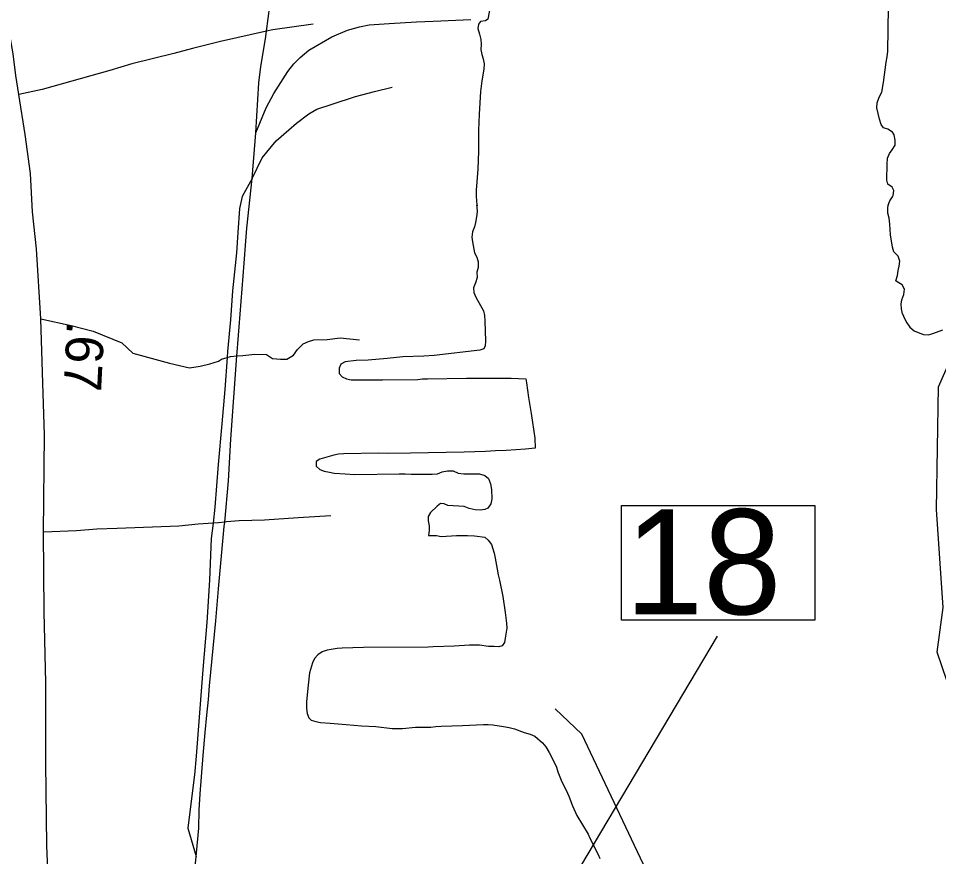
# Model space of a CAD drawing. Extents: x 2290055 to 2389491, y 66597 to 237875.
# Drawn here: x 2315029 to 2318095, y 188182 to 190974 of the extents above; entities that cross this region are included whole.
import ezdxf

# ---------------------------------------------------------------- set-up
doc = ezdxf.new("R2010")
doc.units = 0
for name, color, linetype in [('Exist Boundary Political City Limit New', 7, 'Continuous'), ('Exist Hydrographic Buffer Line', 7, 'Continuous'), ('Exist Hydrographic Creek Double Shore', 7, 'Continuous'), ('Exist Hydrographic River Shore', 7, 'Continuous'), ('Exist Railroad Mainline', 7, 'Continuous'), ('Exist Railroad Siding', 7, 'Continuous'), ('Exist Road Non-System Type 51', 7, 'Continuous'), ('Exist Road Primary US Mileage Hundredths English Label', 7, 'Continuous'), ('Exist Road Primary US Structure Standard Bridge Number Label', 7, 'Continuous'), ('Exist Road Primary US UnDivided 4 Lane Attributed', 7, 'Continuous'), ('Map Preparation Boundary City Limit Buffer Line', 7, 'Continuous')]:
    doc.layers.add(name, color=color, linetype=linetype)

msp = doc.modelspace()

# ---------------------------------------------------------------- linework, layer by layer
at = {"layer": 'Exist Boundary Political City Limit New'}
msp.add_lwpolyline([(2318123.5, 188765.5), (2318090.5, 188862.7), (2318111, 189011.5), (2318088.2, 189338), (2318094.5, 189747.2), (2318158.5, 189889.9)], dxfattribs=at)
at = {"layer": 'Exist Hydrographic Buffer Line'}
msp.add_lwpolyline([(2317178.6, 184893.9), (2317396.7, 185425.6), (2317436.3, 185572.5), (2317506.2, 185673.1), (2317520.4, 185700.5), (2317588.7, 185996.5), (2317612, 186107.6), (2317643.4, 186525.2), (2317642.6, 186549.1), (2317561.6, 187179.3), (2317553.8, 187209.2), (2317366.5, 187584.9), (2317278, 187806.4), (2316906.1, 188590.3), (2316817.6, 188674.4)], dxfattribs=at)
at = {"layer": 'Exist Hydrographic Creek Double Shore'}
msp.add_lwpolyline([(2317975.5, 189990.3), (2317981.5, 189974.2), (2317989.2, 189960), (2318000, 189945.3), (2318014, 189933.8), (2318027.5, 189927.3), (2318045.5, 189920.8), (2318061.7, 189920.6), (2318076.5, 189924.3), (2318109, 189937.1)], dxfattribs=at)
at = {"layer": 'Exist Hydrographic River Shore'}
for points in [[(2316603, 191023.7), (2316593.2, 190971.4), (2316585.2, 190965.6), (2316569.2, 190963.8), (2316562.5, 190955.2), (2316559.7, 190940.2), (2316565.7, 190921.1), (2316569.7, 190904.3), (2316570.7, 190888.4), (2316570.5, 190870.4), (2316573.7, 190854.2), (2316578, 190839.8), (2316581, 190823), (2316579.7, 190805), (2316573.5, 190766.2), (2316569, 190730.4), (2316564.5, 190655.4), (2316562.2, 190602.2), (2316562.2, 190531.4), (2316560, 190472.3), (2316555, 190401.6), (2316554.5, 190385.4), (2316556, 190363.5), (2316557.7, 190350.3), (2316555.7, 190350.7), (2316557.2, 190346.1), (2316557.5, 190330), (2316556, 190312.9), (2316552.7, 190294), (2316548.5, 190279.5), (2316542, 190263), (2316540.5, 190245.9), (2316542, 190230.2), (2316549.2, 190193.7), (2316556.5, 190178.7), (2316561, 190162.7), (2316561.5, 190144.9), (2316556.5, 190128.7), (2316558, 190110.7), (2316552.7, 190093.7), (2316546.2, 190076.5), (2316547.2, 190061), (2316554, 190045.2), (2316578.5, 190000), (2316582.2, 189984.2), (2316584, 189966.5), (2316585.2, 189898.5), (2316584.7, 189883.2), (2316580, 189873.3), (2316566.5, 189868.5), (2316414.2, 189850.9), (2316380.5, 189848.9), (2316309.7, 189847.1), (2316257.7, 189840.8), (2316194.5, 189836.1), (2316154.5, 189835), (2316118.2, 189830.1), (2316103.5, 189821.9), (2316097.7, 189808.6), (2316098.5, 189791.4), (2316108, 189779.9), (2316122.7, 189773), (2316138.5, 189770.1), (2316243, 189769.9), (2316360.2, 189771.5), (2316375.7, 189773.2), (2316392, 189773.7), (2316522, 189775.8), (2316670.7, 189775.6), (2316720, 189773.9), (2316722.5, 189760.4), (2316729, 189711.5), (2316738, 189657.7), (2316749.5, 189575.9), (2316751.7, 189542.4), (2316719, 189539), (2316654, 189535), (2316619, 189533.9), (2316585.7, 189531.5), (2316514.5, 189529), (2316335.5, 189526), (2316262.5, 189525.2), (2316230, 189526), (2316113.2, 189524.1), (2316095.5, 189522.4), (2316080.7, 189519.7), (2316049, 189509.8), (2316033.2, 189506.4), (2316021.2, 189498.5), (2316022, 189482.4)], [(2317975.5, 189990.3), (2317971.7, 190006.6), (2317970.5, 190022.2), (2317973, 190036.2), (2317980, 190053.9), (2317982, 190071.9), (2317974.5, 190086.1), (2317957.5, 190096.6), (2317953.2, 190100.2), (2317958.5, 190117.7), (2317960.7, 190134.6), (2317964.5, 190149.2), (2317966.7, 190165.8), (2317961, 190181.9), (2317946, 190197), (2317942, 190212), (2317935, 190253.1), (2317934.5, 190270.8), (2317932.7, 190288.8), (2317930.2, 190308.4), (2317926.7, 190325.6), (2317926.2, 190340.8), (2317927, 190352.7), (2317927.5, 190352), (2317933.2, 190366.4), (2317941.5, 190380), (2317942.2, 190380.1), (2317944.2, 190384.6), (2317946.7, 190400.3), (2317940.5, 190412), (2317926.2, 190422.4), (2317922.7, 190435.8), (2317923.5, 190488.4), (2317925.5, 190508.3), (2317931.5, 190523.7), (2317940.7, 190536.3), (2317950.2, 190551.7), (2317950.2, 190568.5), (2317947.2, 190586.2), (2317941.7, 190594.6), (2317926.5, 190604.9), (2317911.5, 190609.5), (2317904, 190621.2), (2317898, 190638.8), (2317889.5, 190676.4), (2317891, 190692.6), (2317897, 190711.5), (2317906.2, 190728.3), (2317911.7, 190760.3), (2317920.5, 190827.9), (2317924.5, 190845.9), (2317926.7, 190865.5), (2317928.2, 191010.7)], [(2316022, 189482.4), (2316033.2, 189471.8), (2316048, 189466), (2316066, 189463), (2316082, 189459), (2316118, 189457.5), (2316150, 189455.1), (2316298.5, 189457.1), (2316318, 189457), (2316337.5, 189455.7), (2316407.5, 189455.7), (2316425.2, 189456.8), (2316441.5, 189463.3), (2316459, 189467), (2316477.5, 189466.9), (2316495, 189459), (2316513.2, 189456.8), (2316565.7, 189456.7), (2316583.2, 189451.7), (2316596, 189441.4), (2316602.7, 189423.7), (2316605.2, 189405.1), (2316606.5, 189373.4), (2316603.2, 189356.6), (2316593.5, 189342.3), (2316584, 189338.3), (2316568.2, 189335.9), (2316551.2, 189336.6), (2316531.5, 189341.7), (2316515, 189348.6), (2316460.2, 189351.4), (2316448, 189357.4), (2316435.7, 189358.1), (2316424.7, 189349.4), (2316402.7, 189328.4), (2316394.7, 189315.1), (2316394.2, 189300.7), (2316397.5, 189284), (2316397.5, 189268.5), (2316396, 189251.5), (2316422.7, 189251.2), (2316438.5, 189248.4), (2316489, 189251.4), (2316525.2, 189251.6), (2316548.5, 189250.1), (2316583.2, 189246.5), (2316595, 189236.2), (2316605.7, 189222), (2316614.2, 189192.8), (2316618, 189175.8), (2316624.7, 189139.7), (2316627.5, 189120.5), (2316632.2, 189103.1), (2316643.5, 189048.3), (2316651.5, 188995.2), (2316656, 188959.1), (2316657, 188943), (2316651, 188910.1), (2316649.5, 188895.2), (2316641.2, 188884.2), (2316630, 188881), (2316614.5, 188882.1), (2316596, 188882.1), (2316565.5, 188886.6), (2316532, 188885.9), (2316481.5, 188883.2), (2316411.2, 188881.3), (2316394.5, 188879.9), (2316179, 188878.2), (2316108, 188876.7), (2316092, 188875), (2316057.7, 188869.6), (2316042, 188864.2), (2316026.7, 188854.5), (2316016, 188841.5), (2316009, 188827.3), (2315999.5, 188794.3), (2315994.5, 188753.6), (2315989.7, 188699.1), (2315989.2, 188675.5), (2315991, 188658.5), (2315996.7, 188644), (2316004.7, 188636.6), (2316020.5, 188631.9), (2316035.7, 188629.2), (2316068.5, 188626.1), (2316121, 188622.6), (2316172, 188617.3), (2316220.5, 188615.2), (2316274.7, 188608.8), (2316309.5, 188609.3), (2316352, 188612.7), (2316403, 188613.5), (2316420.7, 188615.8), (2316437.7, 188616.9)], [(2316437.7, 188616.9), (2316508.7, 188618.4), (2316579.5, 188621.8), (2316594.7, 188622), (2316610, 188621), (2316645.7, 188615.7), (2316665, 188612.3), (2316682.5, 188608.2), (2316714.2, 188595.6), (2316734.7, 188589.8), (2316749.5, 188583.1), (2316775.7, 188561.4), (2316787, 188547.4), (2316798.2, 188529.2), (2316815, 188497), (2316822, 188479.9), (2316827, 188464.5), (2316839.5, 188431.3), (2316854.5, 188403.7), (2316863.5, 188383.9), (2316875, 188351.4), (2316889.7, 188319), (2316927.5, 188256.7), (2316933.5, 188243), (2316961, 188189.5), (2316967, 188175.5)]]:
    msp.add_lwpolyline(points, dxfattribs=at)
at = {"layer": 'Exist Railroad Mainline'}
for p, q in [((2315808.3, 190441.3), (2315820.2, 190593.4)), ((2315729.3, 189434.2), (2315737.5, 189572.4))]:
    msp.add_line(p, q, dxfattribs=at)
for points in [[(2315820.2, 190593.4), (2315830, 190759.6), (2315837.3, 190813.7), (2315852.3, 190906), (2315855.6, 190931.2), (2315866.7, 191016.2), (2315889.3, 191122.3), (2315914.2, 191210.7)], [(2315737.5, 189572.4), (2315756.9, 189849.9), (2315757.8, 189862.7), (2315778.4, 190115), (2315790.4, 190275.1), (2315808.3, 190441.3)], [(2315715.4, 189282), (2315716.7, 189296.3), (2315729.3, 189434.2)], [(2315621.5, 188182.8), (2315630.4, 188277), (2315631.6, 188337), (2315634.9, 188391), (2315645.2, 188519), (2315652.2, 188595.1), (2315657.5, 188653.4), (2315662.8, 188705.4), (2315666.2, 188751.3), (2315687.4, 188967.6), (2315696, 189073.8), (2315715.4, 189282)], [(2316020.1, 187055.8), (2315907.4, 187104.4), (2315887.3, 187116.2), (2315851, 187137.8), (2315813.4, 187172.1), (2315783.1, 187196.5), (2315725.6, 187248), (2315693.1, 187295.8), (2315670.9, 187335.3), (2315641.9, 187381), (2315623.4, 187424.8), (2315596.7, 187482.4), (2315580.1, 187526.2), (2315573.3, 187586.1), (2315572.6, 187634.1), (2315574.1, 187682.2), (2315581.2, 187750.3), (2315586.2, 187822.3), (2315593.2, 187908.4), (2315609.2, 188054.7), (2315621.5, 188182.8)]]:
    msp.add_lwpolyline(points, dxfattribs=at)
at = {"layer": 'Exist Railroad Siding'}
for points in [[(2315820.2, 190593.4), (2315855.2, 190676), (2315880.5, 190724.2), (2315927.6, 190796.9), (2315947.2, 190823.1), (2315968.2, 190843.7), (2315996.6, 190867.9), (2316074.1, 190912.8), (2316125.8, 190935.4), (2316165.6, 190946), (2316197.6, 190952.5), (2316264.4, 190957.5), (2316355.4, 190962.5), (2316411.3, 190965.1), (2316537.2, 190970.7)], [(2315808.3, 190441.3), (2315841.4, 190509.8), (2315888.5, 190566.3), (2315930.1, 190603), (2315955.8, 190625.2), (2315997.4, 190655.8), (2316023.2, 190672.1), (2316075, 190688.7), (2316152.6, 190713.8), (2316216.4, 190730.5), (2316274.2, 190745.4)], [(2315808.3, 190441.3), (2315775, 190380.9), (2315765.6, 190340.8), (2315760.6, 190260.7), (2315755.5, 190192.7), (2315743.1, 190066.4), (2315736.3, 189970.3), (2315725.7, 189864.2), (2315724.4, 189844.5), (2315717.3, 189738.1), (2315706.8, 189624), (2315694.6, 189487.9), (2315684.4, 189345.6), (2315678, 189293), (2315671.8, 189241.5), (2315665.6, 189103.4), (2315657.5, 188961.3), (2315643.4, 188805), (2315631.5, 188646.9), (2315621.3, 188516.9), (2315615.9, 188454.7), (2315605.2, 188366.6), (2315594.4, 188276.5), (2315621.5, 188182.8)]]:
    msp.add_lwpolyline(points, dxfattribs=at)
at = {"layer": 'Exist Road Non-System Type 51'}
msp.add_line((2315722.5, 189296.9), (2315716.7, 189296.3), dxfattribs=at)
for points in [[(2316012, 190955.3), (2315876.7, 190935.9), (2315855.6, 190931.2)], [(2315855.6, 190931.2), (2315702.2, 190897), (2315609, 190873.3), (2315547.7, 190856.9), (2315407, 190823.3), (2315333.8, 190800.4), (2315108.2, 190737.4), (2315030.9, 190720.4)], [(2315104.5, 189973), (2315205.4, 189951), (2315278.2, 189931.9), (2315373.8, 189893.7), (2315411.2, 189859.2), (2315532.5, 189826), (2315599.2, 189810.6), (2315635, 189816), (2315666.7, 189823.3), (2315696.3, 189832.5), (2315706.1, 189838.8), (2315724.4, 189844.5)], [(2315756.9, 189849.9), (2315777.6, 189851.7), (2315817.5, 189855.3), (2315855.5, 189854.8), (2315876.1, 189841.6), (2315902.2, 189838.6), (2315924.2, 189839.5), (2315945.7, 189852.3), (2315958.9, 189870.9), (2315978.2, 189889.6), (2315995.9, 189898.4), (2316013.7, 189903.1), (2316057.6, 189904.8), (2316101.4, 189910.5), (2316166, 189903.5)], [(2315724.4, 189844.5), (2315735.7, 189848), (2315756.9, 189849.9)], [(2315678, 189293), (2315627.8, 189289.6), (2315564.1, 189283), (2315358.3, 189274.9), (2315290.4, 189272.2), (2315222.5, 189267.5), (2315112.7, 189263.1)], [(2315716.7, 189296.3), (2315695.7, 189294.3), (2315678, 189293)], [(2316070.9, 189317.1), (2315961.1, 189310.8), (2315849.4, 189302.4), (2315765.4, 189301), (2315722.5, 189296.9)]]:
    msp.add_lwpolyline(points, dxfattribs=at)
at = {"layer": 'Exist Road Primary US Structure Standard Bridge Number Label'}
msp.add_lwpolyline([(2317038.4, 189351.8), (2317682.5, 189351.8), (2317682.5, 188969.4), (2317038.4, 188969.4)], close=True, dxfattribs=at)
msp.add_lwpolyline([(2315445.2, 187242.2), (2316401.9, 187307.4), (2317358.5, 188916.4)], dxfattribs=at)
at = {"layer": 'Exist Road Primary US UnDivided 4 Lane Attributed'}
msp.add_lwpolyline([(2315133.9, 187977.6), (2315124.1, 188219.3), (2315121.2, 188493.3), (2315120.6, 188761.3), (2315115.2, 188997.2), (2315112.7, 189263.1), (2315115.8, 189587.4), (2315111, 189759.2), (2315104.5, 189973), (2315089.3, 190206.5), (2315076.4, 190330), (2315069.3, 190457.8), (2315052.2, 190587.2), (2315030.9, 190720.4), (2315020.4, 190784), (2315011.5, 190855.6), (2314985.5, 191006.6), (2314969.7, 191102), (2314940.7, 191228.9), (2314913.6, 191355.9), (2314887.8, 191452.9), (2314824.8, 191695)], dxfattribs=at)
at = {"layer": 'Map Preparation Boundary City Limit Buffer Line'}
msp.add_lwpolyline([(2318123.5, 188765.5), (2318090.5, 188862.7), (2318111, 189011.5), (2318088.2, 189338), (2318094.5, 189747.2), (2318158.5, 189889.9)], dxfattribs=at)

# ---------------------------------------------------------------- texts
at = {"layer": 'Exist Road Primary US Mileage Hundredths English Label'}
msp.add_text('.67', height=125, rotation=267.1316, dxfattribs=at).set_placement((2315191.5, 189967.1))
at = {"layer": 'Exist Road Primary US Structure Standard Bridge Number Label'}
msp.add_text('18', height=350, dxfattribs=at).set_placement((2317050.9, 188989.2))

doc.saveas('drawing.dxf')
